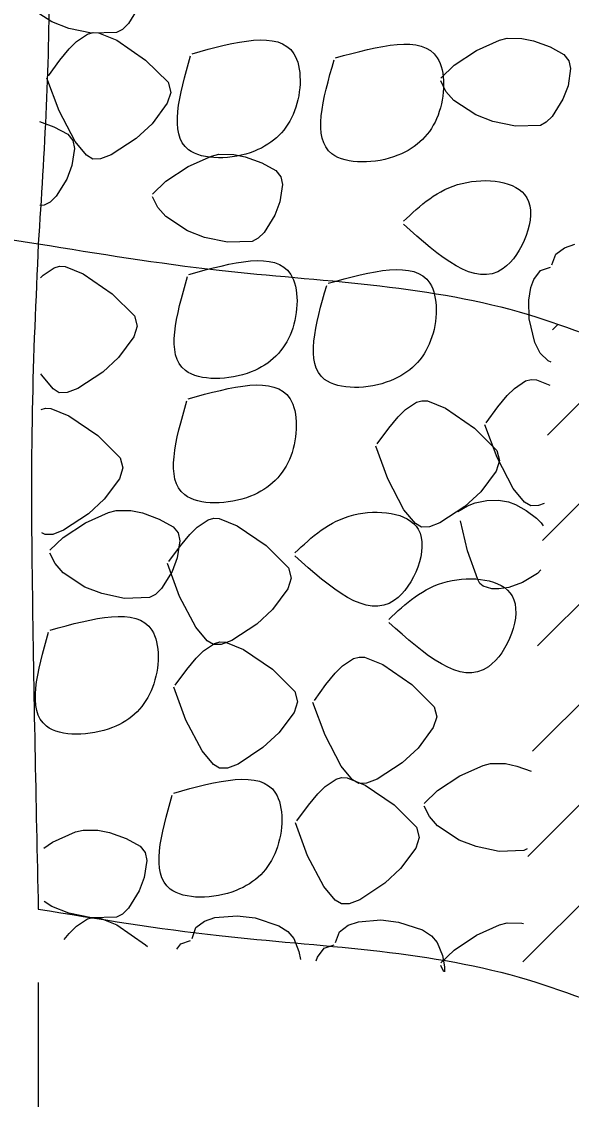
# Model space of a CAD drawing. Extents: x 3 to 3592, y -602 to 1171.
# Drawn here: x 3274.96 to 3290.45, y -163.99 to -133.62 of the extents above; entities that cross this region are included whole.
import ezdxf

# ---------------------------------------------------------------- set-up
doc = ezdxf.new("R2010")
doc.units = 0
doc.layers.add('2', color=7, linetype='Continuous')

msp = doc.modelspace()

# ---------------------------------------------------------------- linework, layer by layer
at = {"layer": '2'}
for p, q in [((3261.809, -137.784), (3275.434, -139.88)), ((3289.917, -142.303), (3290.077, -142.143)), ((3289.778, -145.272), (3292.179, -142.871)), ((3289.638, -148.242), (3294.28, -143.599)), ((3289.498, -151.211), (3296.382, -144.327)), ((3289.219, -157.15), (3301.518, -144.851)), ((3289.359, -154.181), (3298.783, -144.756)), ((3289.08, -160.12), (3304.253, -144.946)), ((3275.434, -160.696), (3275.434, -175.836))]:
    msp.add_line(p, q, dxfattribs=at)
for points in [[(3278.274, -133.188), (3277.971, -133.675)], [(3275.817, -133.63), (3275.448, -133.389)], [(3276.295, -133.814), (3275.817, -133.63)], [(3276.936, -133.949), (3276.295, -133.814)], [(3276.823, -133.975), (3276.978, -133.932)], [(3277.637, -133.927), (3276.936, -133.949)], [(3276.978, -133.932), (3277.131, -133.939)], [(3277.131, -133.939), (3277.642, -134.144)], [(3277.803, -133.84), (3277.637, -133.927)], [(3277.971, -133.675), (3277.803, -133.84)], [(3276.307, -134.387), (3276.512, -134.183)], [(3276.512, -134.183), (3276.823, -133.975)], [(3277.642, -134.144), (3278.458, -134.704)], [(3287.774, -134.435), (3288.425, -134.142)], [(3288.425, -134.142), (3288.638, -134.089)], [(3288.638, -134.089), (3289.054, -134.093)], [(3289.054, -134.093), (3289.379, -134.16)], [(3289.379, -134.16), (3289.848, -134.332)], [(3276.043, -134.707), (3276.307, -134.387)], [(3287.145, -134.852), (3287.774, -134.435)], [(3289.848, -134.332), (3290.242, -134.546)], [(3290.242, -134.546), (3290.383, -134.723)], [(3275.717, -135.151), (3276.043, -134.707)], [(3278.458, -134.704), (3279.09, -135.332)], [(3286.769, -135.212), (3287.145, -134.852)], [(3290.383, -134.723), (3290.426, -134.947)], [(3290.426, -134.947), (3290.357, -135.427)], [(3276.02, -136.134), (3275.677, -135.211)], [(3279.09, -135.332), (3279.164, -135.617)], [(3286.915, -135.587), (3286.769, -135.293)], [(3290.357, -135.427), (3290.213, -135.806)], [(3279.164, -135.617), (3279.068, -135.92)], [(3287.139, -135.845), (3286.915, -135.587)], [(3279.068, -135.92), (3278.64, -136.499)], [(3287.756, -136.248), (3287.139, -135.845)], [(3290.213, -135.806), (3289.91, -136.293)], [(3276.473, -137.003), (3276.02, -136.134)], [(3288.234, -136.432), (3287.756, -136.248)], [(3289.91, -136.293), (3289.742, -136.458)], [(3275.466, -136.435), (3275.872, -136.583)], [(3275.872, -136.583), (3276.266, -136.797)], [(3278.64, -136.499), (3278.19, -136.912)], [(3288.875, -136.567), (3288.234, -136.432)], [(3289.576, -136.545), (3288.875, -136.567)], [(3289.742, -136.458), (3289.576, -136.545)], [(3276.266, -136.797), (3276.406, -136.974)], [(3276.406, -136.974), (3276.449, -137.198)], [(3278.19, -136.912), (3277.487, -137.374)], [(3276.449, -137.198), (3276.38, -137.678)], [(3276.793, -137.388), (3276.473, -137.003)], [(3276.969, -137.493), (3276.793, -137.388)], [(3277.189, -137.488), (3276.969, -137.493)], [(3277.487, -137.374), (3277.189, -137.488)], [(3279.659, -137.705), (3280.309, -137.411)], [(3280.309, -137.411), (3280.523, -137.358)], [(3280.523, -137.358), (3280.938, -137.362)], [(3280.938, -137.362), (3281.264, -137.43)], [(3281.264, -137.43), (3281.733, -137.601)], [(3276.38, -137.678), (3276.237, -138.057)], [(3279.029, -138.122), (3279.659, -137.705)], [(3281.733, -137.601), (3282.127, -137.815)], [(3282.127, -137.815), (3282.267, -137.993)], [(3276.237, -138.057), (3275.934, -138.544)], [(3278.653, -138.482), (3279.029, -138.122)], [(3282.267, -137.993), (3282.31, -138.216)], [(3282.31, -138.216), (3282.241, -138.696)], [(3275.599, -138.796), (3275.48, -138.8)], [(3275.765, -138.709), (3275.599, -138.796)], [(3275.934, -138.544), (3275.765, -138.709)], [(3278.799, -138.857), (3278.653, -138.562)], [(3282.241, -138.696), (3282.098, -139.075)], [(3279.024, -139.114), (3278.799, -138.857)], [(3279.64, -139.518), (3279.024, -139.114)], [(3282.098, -139.075), (3281.795, -139.563)], [(3280.119, -139.701), (3279.64, -139.518)], [(3280.759, -139.836), (3280.119, -139.701)], [(3281.795, -139.563), (3281.626, -139.728)], [(3281.46, -139.815), (3280.759, -139.836)], [(3281.626, -139.728), (3281.46, -139.815)], [(3290.011, -140.174), (3290.254, -139.992)], [(3290.254, -139.992), (3290.548, -139.892)], [(3289.901, -140.479), (3290.011, -140.174)], [(3275.569, -140.768), (3275.88, -140.56)], [(3275.88, -140.56), (3276.035, -140.517)], [(3276.035, -140.517), (3276.188, -140.524)], [(3276.188, -140.524), (3276.699, -140.729)], [(3289.585, -140.637), (3289.861, -140.539)], [(3275.492, -140.844), (3275.569, -140.768)], [(3276.699, -140.729), (3277.516, -141.288)], [(3289.312, -141.115), (3289.394, -140.886)], [(3289.394, -140.886), (3289.585, -140.637)], [(3289.254, -141.474), (3289.312, -141.115)], [(3277.516, -141.288), (3278.147, -141.917)], [(3289.265, -141.997), (3289.254, -141.474)], [(3278.147, -141.917), (3278.221, -142.202)], [(3289.42, -142.66), (3289.265, -141.997)], [(3278.221, -142.202), (3278.125, -142.504)], [(3278.125, -142.504), (3277.697, -143.083)], [(3289.573, -142.961), (3289.42, -142.66)], [(3289.8, -143.185), (3289.573, -142.961)], [(3277.697, -143.083), (3277.248, -143.496)], [(3289.878, -143.216), (3289.8, -143.185)], [(3275.53, -143.587), (3275.509, -143.545)], [(3275.85, -143.973), (3275.53, -143.587)], [(3277.248, -143.496), (3276.544, -143.959)], [(3276.026, -144.078), (3275.85, -143.973)], [(3276.544, -143.959), (3276.247, -144.072)], [(3288.642, -144.16), (3288.847, -143.956)], [(3288.847, -143.956), (3289.158, -143.748)], [(3289.158, -143.748), (3289.313, -143.705)], [(3289.313, -143.705), (3289.466, -143.712)], [(3289.466, -143.712), (3289.846, -143.864)], [(3276.247, -144.072), (3276.026, -144.078)], [(3288.378, -144.48), (3288.642, -144.16)], [(3275.515, -144.548), (3275.632, -144.515)], [(3275.632, -144.515), (3275.784, -144.522)], [(3275.784, -144.522), (3276.295, -144.727)], [(3285.569, -144.76), (3285.774, -144.555)], [(3285.774, -144.555), (3286.085, -144.348)], [(3286.085, -144.348), (3286.24, -144.305)], [(3286.24, -144.305), (3286.393, -144.312)], [(3286.393, -144.312), (3286.904, -144.516)], [(3286.904, -144.516), (3287.72, -145.076)], [(3288.052, -144.924), (3288.378, -144.48)], [(3276.295, -144.727), (3277.112, -145.287)], [(3285.305, -145.079), (3285.569, -144.76)], [(3284.979, -145.523), (3285.305, -145.079)], [(3287.72, -145.076), (3288.352, -145.705)], [(3288.355, -145.907), (3288.012, -144.984)], [(3277.112, -145.287), (3277.743, -145.916)], [(3285.282, -146.507), (3284.939, -145.584)], [(3288.352, -145.705), (3288.426, -145.99)], [(3277.743, -145.916), (3277.817, -146.2)], [(3288.426, -145.99), (3288.33, -146.292)], [(3288.808, -146.775), (3288.355, -145.907)], [(3277.817, -146.2), (3277.721, -146.503)], [(3288.33, -146.292), (3287.902, -146.871)], [(3277.721, -146.503), (3277.293, -147.082)], [(3285.735, -147.375), (3285.282, -146.507)], [(3287.902, -146.871), (3287.452, -147.284)], [(3289.128, -147.161), (3288.808, -146.775)], [(3277.293, -147.082), (3276.844, -147.495)], [(3287.452, -147.284), (3286.749, -147.747)], [(3287.247, -147.428), (3287.526, -147.268)], [(3287.526, -147.268), (3287.743, -147.186)], [(3287.743, -147.186), (3288.073, -147.117)], [(3288.073, -147.117), (3288.398, -147.105)], [(3288.398, -147.105), (3288.675, -147.152)], [(3288.675, -147.152), (3288.879, -147.229)], [(3288.879, -147.229), (3289.177, -147.397)], [(3289.304, -147.266), (3289.128, -147.161)], [(3289.525, -147.26), (3289.304, -147.266)], [(3289.684, -147.2), (3289.525, -147.26)], [(3276.844, -147.495), (3276.141, -147.957)], [(3276.765, -147.743), (3277.415, -147.45)], [(3277.415, -147.45), (3277.629, -147.397)], [(3277.629, -147.397), (3278.044, -147.401)], [(3278.044, -147.401), (3278.37, -147.468)], [(3278.37, -147.468), (3278.839, -147.64)], [(3280.219, -147.66), (3280.374, -147.617)], [(3280.374, -147.617), (3280.526, -147.624)], [(3286.055, -147.761), (3285.735, -147.375)], [(3289.177, -147.397), (3289.468, -147.61)], [(3289.468, -147.61), (3289.601, -147.749)], [(3276.135, -148.16), (3276.765, -147.743)], [(3278.839, -147.64), (3279.233, -147.854)], [(3279.233, -147.854), (3279.374, -148.031)], [(3279.703, -148.072), (3279.908, -147.868)], [(3279.908, -147.868), (3280.219, -147.66)], [(3280.526, -147.624), (3281.037, -147.829)], [(3281.037, -147.829), (3281.854, -148.389)], [(3286.231, -147.866), (3286.055, -147.761)], [(3286.451, -147.86), (3286.231, -147.866)], [(3286.749, -147.747), (3286.451, -147.86)], [(3287.526, -148.534), (3287.328, -147.691)], [(3289.601, -147.749), (3289.653, -147.834)], [(3275.623, -148.077), (3275.535, -148.024)], [(3275.843, -148.071), (3275.623, -148.077)], [(3275.759, -148.52), (3276.135, -148.16)], [(3276.141, -147.957), (3275.843, -148.071)], [(3279.374, -148.031), (3279.417, -148.255)], [(3279.438, -148.392), (3279.703, -148.072)], [(3279.112, -148.836), (3279.438, -148.392)], [(3279.417, -148.255), (3279.347, -148.735)], [(3281.854, -148.389), (3282.485, -149.018)], [(3275.905, -148.895), (3275.759, -148.601)], [(3279.347, -148.735), (3279.204, -149.114)], [(3287.812, -149.347), (3287.526, -148.534)], [(3276.13, -149.153), (3275.905, -148.895)], [(3279.204, -149.114), (3278.901, -149.601)], [(3279.415, -149.819), (3279.072, -148.896)], [(3282.485, -149.018), (3282.559, -149.302)], [(3289.592, -149.068), (3289.499, -149.171)], [(3276.746, -149.556), (3276.13, -149.153)], [(3282.559, -149.302), (3282.463, -149.605)], [(3287.874, -149.451), (3287.812, -149.347)], [(3289.074, -149.431), (3288.691, -149.564)], [(3289.499, -149.171), (3289.074, -149.431)], [(3277.225, -149.74), (3276.746, -149.556)], [(3277.866, -149.875), (3277.225, -149.74)], [(3278.901, -149.601), (3278.733, -149.766)], [(3282.463, -149.605), (3282.035, -150.184)], [(3287.963, -149.528), (3287.874, -149.451)], [(3288.207, -149.606), (3287.963, -149.528)], [(3288.405, -149.61), (3288.207, -149.606)], [(3288.691, -149.564), (3288.405, -149.61)], [(3278.567, -149.853), (3277.866, -149.875)], [(3278.733, -149.766), (3278.567, -149.853)], [(3279.869, -150.688), (3279.415, -149.819)], [(3282.035, -150.184), (3281.586, -150.597)], [(3281.586, -150.597), (3280.883, -151.059)], [(3280.188, -151.073), (3279.869, -150.688)], [(3280.085, -151.352), (3280.396, -151.144)], [(3280.365, -151.179), (3280.188, -151.073)], [(3280.585, -151.173), (3280.365, -151.179)], [(3280.396, -151.144), (3280.551, -151.101)], [(3280.551, -151.101), (3280.703, -151.108)], [(3280.883, -151.059), (3280.585, -151.173)], [(3280.703, -151.108), (3281.214, -151.313)], [(3279.615, -151.876), (3279.88, -151.556)], [(3279.88, -151.556), (3280.085, -151.352)], [(3281.214, -151.313), (3282.031, -151.873)], [(3284.316, -151.572), (3284.471, -151.529)], [(3284.471, -151.529), (3284.624, -151.536)], [(3284.624, -151.536), (3285.135, -151.741)], [(3282.031, -151.873), (3282.662, -152.501)], [(3283.8, -151.984), (3284.005, -151.78)], [(3284.005, -151.78), (3284.316, -151.572)], [(3285.135, -151.741), (3285.952, -152.301)], [(3279.289, -152.32), (3279.615, -151.876)], [(3283.536, -152.304), (3283.8, -151.984)], [(3279.592, -153.303), (3279.249, -152.38)], [(3283.21, -152.748), (3283.536, -152.304)], [(3285.952, -152.301), (3286.583, -152.93)], [(3282.662, -152.501), (3282.736, -152.786)], [(3282.64, -153.089), (3282.212, -153.667)], [(3282.736, -152.786), (3282.64, -153.089)], [(3283.513, -153.731), (3283.17, -152.808)], [(3286.583, -152.93), (3286.657, -153.214)], [(3280.046, -154.171), (3279.592, -153.303)], [(3286.657, -153.214), (3286.561, -153.517)], [(3282.212, -153.667), (3281.763, -154.081)], [(3286.561, -153.517), (3286.133, -154.096)], [(3283.966, -154.6), (3283.513, -153.731)], [(3280.365, -154.557), (3280.046, -154.171)], [(3281.763, -154.081), (3281.06, -154.543)], [(3286.133, -154.096), (3285.684, -154.509)], [(3280.542, -154.662), (3280.365, -154.557)], [(3281.06, -154.543), (3280.762, -154.656)], [(3284.286, -154.985), (3283.966, -154.6)], [(3285.684, -154.509), (3284.98, -154.971)], [(3287.311, -154.874), (3287.961, -154.58)], [(3287.961, -154.58), (3288.175, -154.527)], [(3288.175, -154.527), (3288.59, -154.531)], [(3288.59, -154.531), (3288.916, -154.599)], [(3288.916, -154.599), (3289.315, -154.745)], [(3280.762, -154.656), (3280.542, -154.662)], [(3286.681, -155.291), (3287.311, -154.874)], [(3283.308, -155.38), (3283.513, -155.175)], [(3283.513, -155.175), (3283.824, -154.968)], [(3283.824, -154.968), (3283.979, -154.925)], [(3283.979, -154.925), (3284.131, -154.932)], [(3284.131, -154.932), (3284.642, -155.136)], [(3284.462, -155.091), (3284.286, -154.985)], [(3284.683, -155.085), (3284.462, -155.091)], [(3284.642, -155.136), (3285.459, -155.696)], [(3284.98, -154.971), (3284.683, -155.085)], [(3283.043, -155.699), (3283.308, -155.38)], [(3286.305, -155.651), (3286.681, -155.291)], [(3282.717, -156.143), (3283.043, -155.699)], [(3285.459, -155.696), (3286.09, -156.325)], [(3286.451, -156.026), (3286.305, -155.732)], [(3286.676, -156.283), (3286.451, -156.026)], [(3276.486, -156.455), (3276.699, -156.402)], [(3276.699, -156.402), (3277.115, -156.406)], [(3277.115, -156.406), (3277.44, -156.474)], [(3283.02, -157.127), (3282.677, -156.204)], [(3286.09, -156.325), (3286.164, -156.61)], [(3287.292, -156.687), (3286.676, -156.283)], [(3275.835, -156.749), (3276.486, -156.455)], [(3277.44, -156.474), (3277.909, -156.645)], [(3277.909, -156.645), (3278.303, -156.859)], [(3286.164, -156.61), (3286.068, -156.912)], [(3287.771, -156.87), (3287.292, -156.687)], [(3275.588, -156.912), (3275.835, -156.749)], [(3278.303, -156.859), (3278.444, -157.036)], [(3278.444, -157.036), (3278.487, -157.26)], [(3286.068, -156.912), (3285.64, -157.491)], [(3288.412, -157.005), (3287.771, -156.87)], [(3289.113, -156.984), (3288.412, -157.005)], [(3289.209, -156.933), (3289.113, -156.984)], [(3278.487, -157.26), (3278.418, -157.74)], [(3283.474, -157.995), (3283.02, -157.127)], [(3285.64, -157.491), (3285.191, -157.904)], [(3278.418, -157.74), (3278.274, -158.119)], [(3285.191, -157.904), (3284.488, -158.367)], [(3278.274, -158.119), (3277.971, -158.606)], [(3283.793, -158.381), (3283.474, -157.995)], [(3275.817, -158.562), (3275.597, -158.418)], [(3283.97, -158.486), (3283.793, -158.381)], [(3284.19, -158.48), (3283.97, -158.486)], [(3284.488, -158.367), (3284.19, -158.48)], [(3276.295, -158.745), (3275.817, -158.562)], [(3276.936, -158.88), (3276.295, -158.745)], [(3277.637, -158.859), (3276.936, -158.88)], [(3277.803, -158.772), (3277.637, -158.859)], [(3277.971, -158.606), (3277.803, -158.772)], [(3280.411, -158.87), (3281.039, -158.82)], [(3281.039, -158.82), (3281.541, -158.878)], [(3276.307, -159.318), (3276.512, -159.114)], [(3276.512, -159.114), (3276.823, -158.907)], [(3276.823, -158.907), (3276.978, -158.863)], [(3276.978, -158.863), (3277.131, -158.87)], [(3277.131, -158.87), (3277.642, -159.075)], [(3277.642, -159.075), (3278.458, -159.635)], [(3279.764, -159.456), (3279.874, -159.151)], [(3279.874, -159.151), (3280.117, -158.969)], [(3280.117, -158.969), (3280.411, -158.87)], [(3281.541, -158.878), (3282.214, -159.098)], [(3282.214, -159.098), (3282.466, -159.262)], [(3283.916, -159.269), (3284.158, -159.087)], [(3284.158, -159.087), (3284.453, -158.988)], [(3284.453, -158.988), (3285.081, -158.938)], [(3285.081, -158.938), (3285.583, -158.996)], [(3285.583, -158.996), (3286.255, -159.216)], [(3287.774, -159.367), (3288.425, -159.073)], [(3288.425, -159.073), (3288.638, -159.02)], [(3288.638, -159.02), (3289.054, -159.024)], [(3289.054, -159.024), (3289.106, -159.035)], [(3276.165, -159.49), (3276.307, -159.318)], [(3282.466, -159.262), (3282.632, -159.456)], [(3282.632, -159.456), (3282.774, -159.821)], [(3283.806, -159.574), (3283.916, -159.269)], [(3286.255, -159.216), (3286.508, -159.38)], [(3286.508, -159.38), (3286.674, -159.574)], [(3287.145, -159.784), (3287.774, -159.367)], [(3278.458, -159.635), (3278.513, -159.689)], [(3279.337, -159.759), (3279.448, -159.614)], [(3279.448, -159.614), (3279.724, -159.517)], [(3283.299, -159.982), (3283.49, -159.732)], [(3283.49, -159.732), (3283.766, -159.635)], [(3286.674, -159.574), (3286.816, -159.939)], [(3282.774, -159.821), (3282.815, -160.054)], [(3283.259, -160.092), (3283.299, -159.982)], [(3286.769, -160.144), (3287.145, -159.784)], [(3286.816, -159.939), (3286.873, -160.26)], [(3286.854, -160.396), (3286.769, -160.224)], [(3286.873, -160.26), (3286.878, -160.398)]]:
    msp.add_lwpolyline(points, dxfattribs=at)
for points in [[(3275.434, -121.13), (3275.496, -126.033), (3275.731, -132.137), (3275.434, -139.88)], [(3289.896, -132.417), (3291.552, -131.347), (3293.37, -131.751), (3292.703, -133.75), (3289.896, -132.498)], [(3279.764, -134.525), (3282.632, -134.525), (3282.652, -136.14), (3281.521, -137.271), (3279.663, -137.231), (3279.724, -134.585)], [(3283.806, -134.643), (3286.674, -134.643), (3286.694, -136.258), (3285.563, -137.389), (3283.705, -137.349), (3283.766, -134.703)], [(3285.718, -139.249), (3287.374, -138.179), (3289.192, -138.583), (3288.525, -140.582), (3285.718, -139.33)], [(3275.434, -139.88), (3275.262, -144.582), (3275.262, -149.513), (3275.434, -158.63)], [(3275.434, -139.88), (3280.524, -140.625), (3288.977, -141.799), (3296.021, -144.382), (3307.934, -144.88)], [(3279.677, -140.744), (3282.545, -140.744), (3282.565, -142.36), (3281.434, -143.491), (3279.576, -143.451), (3279.637, -140.805)], [(3283.598, -140.995), (3286.465, -140.995), (3286.486, -142.611), (3285.355, -143.742), (3283.497, -143.702), (3283.557, -141.056)], [(3279.658, -144.248), (3282.525, -144.248), (3282.546, -145.864), (3281.415, -146.995), (3279.557, -146.955), (3279.617, -144.309)], [(3282.662, -148.594), (3284.318, -147.524), (3286.136, -147.928), (3285.469, -149.927), (3282.662, -148.675)], [(3285.305, -150.469), (3286.961, -149.399), (3288.778, -149.803), (3288.112, -151.802), (3285.305, -150.55)], [(3275.765, -150.768), (3278.633, -150.768), (3278.653, -152.384), (3277.522, -153.515), (3275.664, -153.475), (3275.724, -150.829)], [(3279.249, -155.36), (3282.117, -155.36), (3282.137, -156.975), (3281.006, -158.106), (3279.148, -158.066), (3279.208, -155.42)], [(3275.434, -158.63), (3280.524, -159.375), (3288.977, -160.549), (3296.021, -163.132), (3307.934, -163.63)]]:
    msp.add_spline(points, degree=3, dxfattribs=at)

doc.saveas('drawing.dxf')
